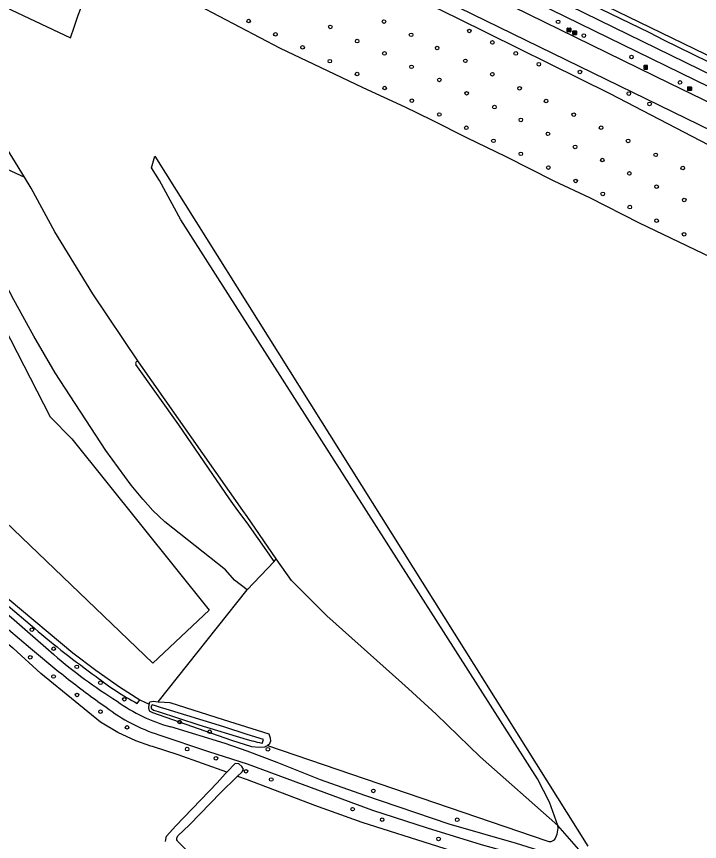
# Model space of a CAD drawing. Extents: x 156141 to 158132, y 385651 to 388399.
# Drawn here: x 156437.4 to 156622.9, y 386160 to 386384.2 of the extents above; entities that cross this region are included whole.
import ezdxf

# ---------------------------------------------------------------- set-up
doc = ezdxf.new("R2010")
doc.units = 0
for name, color, linetype in [('IMGEO_Berm_groen', 7, 'Continuous'), ('IMGEO_Boom', 7, 'Continuous'), ('IMGEO_Bouwland', 7, 'Continuous'), ('IMGEO_Erf', 7, 'Continuous'), ('IMGEO_Fietspad_gesloten', 7, 'Continuous'), ('IMGEO_Grasland_agrarisch', 7, 'Continuous'), ('IMGEO_Grasland_overig', 7, 'Continuous'), ('IMGEO_Lichtpunt', 7, 'Continuous'), ('IMGEO_Loofbos', 7, 'Continuous'), ('IMGEO_Rijbaan_lokaal_gesloten', 7, 'Continuous'), ('IMGEO_Rioolput', 7, 'Continuous'), ('IMGEO_Voetpad_open', 7, 'Continuous'), ('IMGEO_Waterloop', 7, 'Continuous')]:
    doc.layers.add(name, color=color, linetype=linetype)

msp = doc.modelspace()

# ---------------------------------------------------------------- linework, layer by layer
at = {"layer": 'IMGEO_Berm_groen'}
msp.add_lwpolyline([(156469.7, 386426.47), (156500, 386411.64), (156522.94, 386400.43), (156557.16, 386383.7), (156598.54, 386363.27), (156625.35, 386349.27), (156637.95, 386342.17)], dxfattribs=at)
at = {"layer": 'IMGEO_Boom'}
for centre in [(156500.44, 386382.93), (156537.18, 386382.79), (156584.47, 386382.71), (156522.6, 386381.34), (156560.37, 386380.23), (156507.7, 386379.32), (156544.54, 386379.18), (156591.46, 386378.99), (156515.07, 386375.78), (156529.9, 386377.48), (156551.63, 386375.62), (156566.62, 386377.13), (156537.31, 386374.14), (156572.97, 386374.13), (156604.41, 386373.16), (156522.47, 386372.03), (156559.28, 386372.12), (156579.23, 386371.2), (156544.68, 386370.5), (156590.39, 386369.09), (156529.88, 386368.53), (156552.22, 386366.95), (156566.62, 386368.48), (156537.37, 386364.74), (156574, 386364.66), (156617.56, 386366.26), (156559.62, 386363.31), (156603.67, 386363.23), (156544.74, 386361.31), (156581.2, 386361.21), (156609.32, 386360.42), (156552.21, 386357.54), (156567.18, 386359.56), (156588.73, 386357.51), (156574.35, 386356.08), (156559.53, 386353.94), (156596.15, 386353.96), (156581.72, 386352.29), (156566.9, 386350.39), (156589.08, 386348.74), (156603.47, 386350.38), (156574.35, 386346.85), (156610.98, 386346.58), (156596.47, 386345.18), (156581.82, 386343.12), (156618.33, 386343), (156603.82, 386341.53), (156589.25, 386339.48), (156611.21, 386337.93), (156596.6, 386335.98), (156618.72, 386334.33), (156603.94, 386332.38), (156611.22, 386328.69), (156618.68, 386324.99), (156441.55, 386217.6), (156447.48, 386212.43), (156441.11, 386210.08), (156453.74, 386207.5), (156447.45, 386204.87), (156460.16, 386203.17), (156453.79, 386199.85), (156466.65, 386198.67), (156460.18, 386195.3), (156481.7, 386192.49), (156467.38, 386191.05), (156489.84, 386189.87), (156483.73, 386185.15), (156505.65, 386185.11), (156491.53, 386182.64), (156499.72, 386179.12), (156506.56, 386176.89), (156534.29, 386173.79), (156528.66, 386168.82), (156536.69, 386165.97), (156557.07, 386165.95), (156552, 386160.75)]:
    msp.add_circle(centre, 0.489, dxfattribs=at)
at = {"layer": 'IMGEO_Bouwland'}
for points in [[(156417.37, 386380.55), (156412.91, 386389.03), (156419.13, 386391.45), (156426.28, 386390.61), (156452.01, 386378.34), (156453, 386381.23), (156454.11, 386384.49), (156459.32, 386397.81), (156459.77, 386398.95), (156460.2, 386400.06)], [(156439.51, 386340.56), (156432.44, 386352.04), (156427.02, 386362.2)], [(156494.46, 386178.85), (156481.27, 386183.57), (156474.28, 386185.84), (156473.9, 386185.97), (156469.82, 386187.39), (156464.88, 386189.67), (156460.21, 386192.46), (156453.32, 386198.1), (156444, 386205.72), (156436.43, 386212.53), (156436.35, 386212.6), (156428.42, 386219.09), (156424.36, 386222.71), (156419.61, 386226.96), (156416.01, 386230.47), (156412.25, 386234.13), (156405.17, 386241.58), (156399.82, 386245.84), (156395.08, 386250.56), (156394.16, 386250.79), (156393.06, 386250.1), (156385.08, 386232.95), (156376.86, 386216.23)]]:
    msp.add_lwpolyline(points, dxfattribs=at)
at = {"layer": 'IMGEO_Erf'}
msp.add_lwpolyline([(156473.36, 386197.38), (156473.59, 386197.95), (156474.52, 386198.16), (156475.89, 386197.97)], dxfattribs=at)
at = {"layer": 'IMGEO_Fietspad_gesloten'}
for points in [[(156439.93, 386459.43), (156478.08, 386440.66), (156748.12, 386308.63)], [(156746.83, 386305.79), (156476.91, 386437.66), (156454.28, 386448.77), (156440.3, 386455.67)]]:
    msp.add_lwpolyline(points, dxfattribs=at)
at = {"layer": 'IMGEO_Grasland_agrarisch'}
msp.add_lwpolyline([(156414.37, 386331.66), (156419.41, 386328.02), (156446.55, 386275.41), (156452.41, 386269.46), (156489.66, 386222.89), (156474.42, 386208.5), (156416.42, 386263.96), (156371.34, 386323.43), (156371.97, 386328.3), (156414.37, 386331.66)], dxfattribs=at)
at = {"layer": 'IMGEO_Grasland_overig'}
for points in [[(156628.11, 386317.67), (156606.62, 386328.01), (156593.06, 386334.88), (156583.4, 386339.46), (156570.36, 386346.01), (156559.71, 386351.24), (156550.14, 386355.98), (156542.93, 386359.58), (156531.52, 386364.75), (156519.92, 386370.3), (156509.11, 386375.43), (156486.95, 386387.02), (156462.63, 386399.06), (156460.2, 386400.06)], [(156447.48, 386210.8), (156417.33, 386236.98), (156404.33, 386248.91), (156398.07, 386255.19), (156396.83, 386256.63), (156396.08, 386258.37), (156395.33, 386261.09), (156394.25, 386266.55), (156392.86, 386271.97), (156392.85, 386272.32), (156392.97, 386272.49), (156396.32, 386273.22)], [(156375.31, 386220.02), (156392.07, 386250.75), (156393.39, 386255.3), (156393.68, 386255.1), (156394.72, 386253.87), (156398.41, 386251.29), (156413.89, 386236.65), (156418.56, 386232.05), (156424.18, 386226.83), (156429.11, 386222.71), (156441.21, 386212.6), (156448.91, 386206.17)], [(156459.49, 386198.1), (156461.73, 386196.52)], [(156470.86, 386198.54), (156471.21, 386198.32), (156472.05, 386197.95), (156473.36, 386197.38)], [(156473.36, 386197.38), (156473.29, 386197.21), (156473.18, 386196.4), (156473.4, 386195.52), (156474.33, 386195.09), (156495.74, 386187.57), (156501.23, 386185.89), (156503.3, 386185.63), (156504.83, 386185.75), (156505.52, 386186.12)], [(156594.56, 386152.81), (156573.16, 386159.53), (156554.88, 386164.71), (156531.95, 386172.51), (156519.92, 386176.79), (156508.2, 386181.51), (156500, 386184.55), (156494.02, 386186.7), (156479.26, 386191.21)], [(156476.01, 386189.03), (156489.5, 386184.46), (156500.05, 386181.18), (156534.07, 386168.54), (156548.88, 386163.76), (156563.59, 386159.27), (156573.75, 386156.38)]]:
    msp.add_lwpolyline(points, dxfattribs=at)
for centre, radius, start, end in [((156543.5, 386323.48), 148.04, 229.5634, 237.8393), ((156593.13, 386384.31), 229.2, 231.0052, 234.3341), ((156490.41, 386233.33), 43.57, 233.8301, 255.1681), ((156490.49, 386234.04), 47.28, 232.5208, 252.163)]:
    msp.add_arc(centre, radius, start, end, dxfattribs=at)
at = {"layer": 'IMGEO_Lichtpunt'}
for p, q in [((156607.79, 386370.78), (156607.79, 386369.97)), ((156607.79, 386370.78), (156607.79, 386369.97)), ((156608.69, 386370.88), (156607.89, 386370.88)), ((156608.69, 386370.88), (156607.89, 386370.88)), ((156607.89, 386369.88), (156608.69, 386369.88)), ((156607.89, 386369.88), (156608.69, 386369.88)), ((156608.79, 386369.97), (156608.79, 386370.78)), ((156608.79, 386369.97), (156608.79, 386370.78))]:
    msp.add_line(p, q, dxfattribs=at)
for points in [[(156608.17, 386370.44), (156608.2, 386370.42), (156608.02, 386370.15), (156607.98, 386370.18), (156608.17, 386370.44)], [(156608.27, 386370.4), (156608.32, 386370.4), (156608.32, 386370.07), (156608.27, 386370.07), (156608.27, 386370.4)], [(156608.38, 386370.42), (156608.42, 386370.44), (156608.6, 386370.18), (156608.56, 386370.15), (156608.38, 386370.42)]]:
    msp.add_lwpolyline(points, dxfattribs=at)
msp.add_circle((156608.29, 386370.58), 0.0994, dxfattribs=at)
for centre, start, end in [((156607.89, 386370.78), 90, 180), ((156607.89, 386370.78), 90, 180), ((156607.89, 386369.97), 180, 270), ((156607.89, 386369.97), 180, 270), ((156608.69, 386370.78), 0, 90), ((156608.69, 386370.78), 0, 90), ((156608.69, 386369.97), 270, 0), ((156608.69, 386369.97), 270, 360)]:
    msp.add_arc(centre, 0.0946, start, end, dxfattribs=at)
at = {"layer": 'IMGEO_Loofbos'}
for points in [[(156584.39, 386164.43), (156582.11, 386170.69), (156578.86, 386177.04), (156482.05, 386328.95), (156476.21, 386339.62), (156474.01, 386343.03), (156474.96, 386346.22), (156592.57, 386158.78)], [(156500, 386228.37), (156496.55, 386231.05), (156494.16, 386233.82), (156477.65, 386246.88), (156474.41, 386249.97), (156471.7, 386253.01), (156468.48, 386256.81), (156461.61, 386266.26), (156447.86, 386287.36), (156442.07, 386297.32), (156436.61, 386307.16), (156424.74, 386329.91), (156419.87, 386340.18), (156419.51, 386341.23), (156431.07, 386344.43), (156439.51, 386340.56)], [(156470.52, 386290.33), (156458.1, 386308.83), (156447.81, 386325.66), (156441.38, 386337.54), (156439.51, 386340.56)], [(156500, 386228.37), (156507.36, 386236.14)], [(156584.39, 386164.43), (156563.33, 386183.01), (156551.31, 386194.66), (156543.85, 386201.51), (156542.07, 386203.14), (156521.68, 386221.37), (156512.05, 386230.92), (156507.89, 386236.85)], [(156475.89, 386197.97), (156500, 386228.37)], [(156475.89, 386197.97), (156476.06, 386197.95), (156477.61, 386197.89), (156479.02, 386197.82), (156493.54, 386193.16), (156505.87, 386189.33), (156506.3, 386188.24), (156506.38, 386187.31), (156506.03, 386186.4), (156505.52, 386186.12)], [(156505.52, 386186.12), (156581.37, 386160.2), (156581.91, 386160.06), (156582.61, 386160.09), (156583.46, 386160.46), (156583.65, 386160.76), (156584.19, 386162), (156584.51, 386163.66), (156584.39, 386164.43)], [(156497.43, 386177.79), (156500, 386176.87), (156518.3, 386169.88), (156531.19, 386165.32), (156572.27, 386152.25)], [(156594.56, 386152.81), (156584.39, 386164.43)]]:
    msp.add_lwpolyline(points, dxfattribs=at)
at = {"layer": 'IMGEO_Rijbaan_lokaal_gesloten'}
for points in [[(156393.16, 386474.43), (156397.17, 386472.36), (156409.89, 386466.18), (156421.49, 386460.52), (156442.74, 386450.05), (156458.35, 386442.32), (156485.12, 386429.36), (156503.65, 386420.14), (156535.07, 386404.96), (156559.37, 386393.18), (156614.76, 386366.1), (156674.13, 386337.24), (156685.25, 386331.63), (156700.19, 386324.34), (156714.3, 386317.45), (156736.53, 386306.59), (156745.28, 386302.37)], [(156742.53, 386296.33), (156535.86, 386397.24), (156524.08, 386402.95), (156500, 386414.61), (156472.16, 386428.34)]]:
    msp.add_lwpolyline(points, dxfattribs=at)
at = {"layer": 'IMGEO_Rioolput'}
for p, q in [((156586.93, 386380.06), (156586.93, 386380.91)), ((156587, 386380.98), (156587.85, 386380.98)), ((156587.42, 386380.76), (156587.44, 386380.76)), ((156587.93, 386380.91), (156587.93, 386380.06)), ((156587.85, 386379.98), (156587, 386379.98)), ((156587.44, 386380.2), (156587.41, 386380.2)), ((156588.45, 386379.31), (156588.45, 386380.16)), ((156588.53, 386380.23), (156589.38, 386380.23)), ((156589.38, 386379.23), (156588.53, 386379.23)), ((156588.94, 386380.01), (156588.97, 386380.01)), ((156588.96, 386379.45), (156588.94, 386379.45)), ((156589.45, 386380.16), (156589.45, 386379.31)), ((156619.66, 386364.14), (156619.66, 386364.99)), ((156619.73, 386365.06), (156620.58, 386365.06)), ((156620.14, 386364.84), (156620.17, 386364.84)), ((156620.66, 386364.99), (156620.66, 386364.14)), ((156620.58, 386364.06), (156619.73, 386364.06)), ((156620.17, 386364.28), (156620.14, 386364.28))]:
    msp.add_line(p, q, dxfattribs=at)
for points in [[(156586.93, 386380.06), (156586.93, 386380.91)], [(156587, 386380.98), (156587.85, 386380.98)], [(156587.52, 386380.68), (156587.26, 386380.68), (156587.26, 386380.28)], [(156587.26, 386380.28), (156587.39, 386380.28), (156587.39, 386380.45), (156587.4, 386380.45)], [(156587.44, 386380.6), (156587.39, 386380.6), (156587.39, 386380.52)], [(156587.39, 386380.52), (156587.44, 386380.52)], [(156587.45, 386380.42), (156587.52, 386380.28), (156587.66, 386380.28), (156587.59, 386380.41)], [(156587.93, 386380.91), (156587.93, 386380.06)], [(156587.85, 386379.98), (156587, 386379.98)], [(156588.45, 386379.31), (156588.45, 386380.16)], [(156588.53, 386380.23), (156589.38, 386380.23)], [(156589.38, 386379.23), (156588.53, 386379.23)], [(156589.04, 386379.93), (156588.79, 386379.93), (156588.79, 386379.53)], [(156588.79, 386379.53), (156588.91, 386379.53), (156588.91, 386379.7), (156588.93, 386379.7)], [(156588.97, 386379.85), (156588.91, 386379.85), (156588.91, 386379.77)], [(156588.91, 386379.77), (156588.97, 386379.77)], [(156588.97, 386379.67), (156589.04, 386379.53), (156589.18, 386379.53), (156589.12, 386379.66)], [(156589.45, 386380.16), (156589.45, 386379.31)], [(156619.66, 386364.14), (156619.66, 386364.99)], [(156619.73, 386365.06), (156620.58, 386365.06)], [(156620.24, 386364.76), (156619.99, 386364.76), (156619.99, 386364.36)], [(156620.17, 386364.68), (156620.12, 386364.68), (156620.12, 386364.6)], [(156620.66, 386364.99), (156620.66, 386364.14)], [(156620.58, 386364.06), (156619.73, 386364.06)], [(156619.99, 386364.36), (156620.12, 386364.36), (156620.12, 386364.53), (156620.13, 386364.53)], [(156620.12, 386364.6), (156620.17, 386364.6)], [(156620.17, 386364.5), (156620.25, 386364.36), (156620.38, 386364.36), (156620.32, 386364.49)]]:
    msp.add_lwpolyline(points, dxfattribs=at)
for centre, radius, start, end in [((156587, 386380.91), 0.0765, 91.552, 178.448), ((156587, 386380.91), 0.0765, 91.552, 178.448), ((156587.4, 386380.39), 0.0533, 26.0293, 88.6989), ((156587.45, 386380.51), 0.0964, 77.0061, 93.1865), ((156587.42, 386380.71), 0.19, 274.7715, 282.9687), ((156587.46, 386380.56), 0.0378, 276.6634, 79.6772), ((156587.52, 386380.57), 0.109, 350.3612, 89.416), ((156587.51, 386380.57), 0.112, 277.5842, 350.9817), ((156587.5, 386380.36), 0.108, 29.5134, 73.7905), ((156587.85, 386380.91), 0.0765, 1.552, 88.448), ((156587.85, 386380.91), 0.0765, 1.552, 88.448), ((156587, 386380.06), 0.0765, 181.552, 268.448), ((156587, 386380.06), 0.0765, 181.552, 268.448), ((156587.85, 386380.06), 0.0765, 271.552, 358.448), ((156587.85, 386380.06), 0.0765, 271.552, 358.448), ((156588.53, 386380.16), 0.0765, 91.552, 178.448), ((156588.53, 386380.16), 0.0765, 91.552, 178.448), ((156588.53, 386379.31), 0.0765, 181.552, 268.448), ((156588.53, 386379.31), 0.0765, 181.552, 268.448), ((156588.92, 386379.64), 0.0533, 26.0293, 88.6989), ((156588.97, 386379.76), 0.0964, 77.0061, 93.1865), ((156588.95, 386379.96), 0.19, 274.7715, 282.9687), ((156588.99, 386379.81), 0.0378, 276.6634, 79.6772), ((156589.04, 386379.82), 0.109, 350.3612, 89.416), ((156589.04, 386379.82), 0.112, 277.5842, 350.9817), ((156589.02, 386379.61), 0.108, 29.5134, 73.7905), ((156589.38, 386380.16), 0.0765, 1.552, 88.448), ((156589.38, 386380.16), 0.0765, 1.552, 88.448), ((156589.38, 386379.31), 0.0765, 271.552, 358.448), ((156589.38, 386379.31), 0.0765, 271.552, 358.448), ((156619.73, 386364.99), 0.0765, 91.552, 178.448), ((156619.73, 386364.99), 0.0765, 91.552, 178.448), ((156620.18, 386364.59), 0.0964, 77.0061, 93.1865), ((156620.19, 386364.64), 0.0378, 276.6634, 79.6772), ((156620.24, 386364.65), 0.109, 350.3612, 89.416), ((156620.58, 386364.99), 0.0765, 1.552, 88.448), ((156620.58, 386364.99), 0.0765, 1.552, 88.448), ((156619.73, 386364.14), 0.0765, 181.552, 268.448), ((156619.73, 386364.14), 0.0765, 181.552, 268.448), ((156620.13, 386364.47), 0.0533, 26.0293, 88.6989), ((156620.15, 386364.79), 0.19, 274.7715, 282.9687), ((156620.24, 386364.65), 0.112, 277.5842, 350.9817), ((156620.23, 386364.44), 0.108, 29.5134, 73.7905), ((156620.58, 386364.14), 0.0765, 271.552, 358.448), ((156620.58, 386364.14), 0.0765, 271.552, 358.448)]:
    msp.add_arc(centre, radius, start, end, dxfattribs=at)
for centre, major_axis, ratio, start_param, end_param in [((156587.41, 386380.48), (-0.387, 0.002), 0.722429, 4.712389, 7.853982), ((156587.44, 386380.48), (-0.39, 0.002), 0.717154, 1.570796, 4.712389), ((156588.94, 386379.73), (-0.387, 0.002), 0.722429, 4.712389, 7.853982), ((156588.96, 386379.73), (-0.39, 0.002), 0.717154, 1.570796, 4.712389), ((156620.14, 386364.56), (-0.387, 0.002), 0.722429, 4.712389, 7.853982), ((156620.17, 386364.56), (-0.39, 0.002), 0.717154, 1.570796, 4.712389)]:
    msp.add_ellipse(centre, major_axis=major_axis, ratio=ratio, start_param=start_param, end_param=end_param, dxfattribs=at)
at = {"layer": 'IMGEO_Voetpad_open'}
for points in [[(157000, 386190.5), (156998.62, 386191.17), (156997.02, 386191.93), (156993.26, 386193.78), (156878.47, 386250), (156816.86, 386279.93), (156794.45, 386290.97), (156728.15, 386323.33), (156696.62, 386338.78), (156663.58, 386354.86), (156633.35, 386369.63), (156571.02, 386399.96), (156546.07, 386412.38), (156540.12, 386415.26), (156513.81, 386428.04), (156479.51, 386444.91), (156441.01, 386463.8)], [(156439.01, 386463.07), (156453.09, 386456.04), (156472.35, 386446.61), (156490.68, 386437.75), (156503.51, 386431.38), (156514.71, 386425.98), (156539.43, 386413.93), (156543.35, 386412.02), (156558.18, 386404.76), (156574.82, 386396.59), (156609.28, 386379.8), (156613.05, 386377.82), (156629.2, 386369.96)]]:
    msp.add_lwpolyline(points, dxfattribs=at)
at = {"layer": 'IMGEO_Waterloop'}
for points in [[(156507.36, 386236.14), (156505.99, 386238.09), (156500, 386246.6), (156497.51, 386250), (156495.18, 386253.17), (156481.43, 386273.2), (156469.76, 386289.67)], [(156507.89, 386236.85), (156500, 386248.34), (156498.84, 386250), (156470.52, 386290.33)], [(156407.8, 386250), (156411.01, 386247.02), (156416.13, 386241.65), (156420.76, 386237.14), (156434.57, 386224.49), (156442.25, 386217.97)], [(156410.1, 386250), (156435.36, 386225.78), (156452.65, 386211.31), (156458.9, 386206.61), (156465.31, 386202.06), (156470.86, 386198.54)], [(156507.36, 386236.14), (156507.89, 386236.85)], [(156470.13, 386197.54), (156470.86, 386198.54)], [(156477.99, 386195.98), (156476.49, 386196.47), (156474.86, 386197.02), (156474.24, 386197.13), (156473.95, 386196.83), (156473.93, 386196.28), (156474.54, 386195.75), (156475.81, 386195.37), (156486.87, 386191.78), (156500, 386187.8), (156501.64, 386187.31)], [(156504.06, 386186.63), (156504.46, 386187.73), (156500, 386189.07), (156493.68, 386191.2), (156477.99, 386195.98)], [(156497.43, 386177.79), (156498.54, 386178.87), (156499.02, 386179.72), (156498.54, 386180.43), (156497.78, 386181.12), (156496.77, 386181.25), (156494.46, 386178.85)], [(156477.88, 386160.04), (156477.91, 386160.57), (156478.1, 386161.52), (156480.64, 386164.27), (156491.9, 386175.99), (156494.05, 386178.42), (156494.46, 386178.85)], [(156530.3, 386110.76), (156500, 386141.14), (156481.21, 386160.01), (156481.08, 386160.21), (156480.92, 386160.46), (156480.92, 386160.99), (156481.21, 386161.57), (156484.36, 386164.56), (156492.91, 386173.4), (156497.12, 386177.49), (156497.43, 386177.79)]]:
    msp.add_lwpolyline(points, dxfattribs=at)
for centre, radius, start, end in [((156470.21, 386289.92), 0.514, 52.4572, 208.4238), ((156620.2, 386427.63), 275, 229.6775, 234.1115), ((156510.63, 386271.45), 84.28, 232.2208, 241.28), ((156488.68, 386136.97), 51.98, 72.7922, 75.5613)]:
    msp.add_arc(centre, radius, start, end, dxfattribs=at)

doc.saveas('drawing.dxf')
